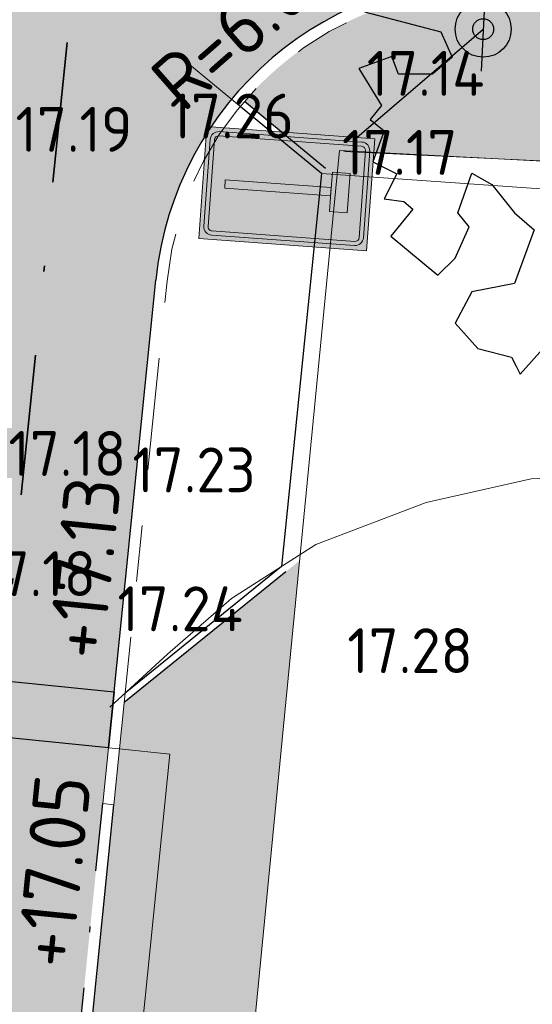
# Model space of a CAD drawing. Header units: metres. Extents: x 174255 to 175175, y 462028 to 462911.
# Tile 62 of 656: x 174586 to 174595, y 462333 to 462350. Entities that reach past the tile are written whole.
import ezdxf
from ezdxf.enums import TextEntityAlignment as Align

# ---------------------------------------------------------------- set-up
doc = ezdxf.new("R2010")
doc.units = ezdxf.units.M
for name, pattern in [('RI-VWA', [11, 5, -3, 0, -3]), ('VH-GELEIDEBAND_50X200', [8, 4, -2, 0, -2]), ('VH-OPSLUITBAND', [10, 4, -2, 2, -2]), ('VH-OPSLUITBAND_120X250', [26, 16, -4, 2, -4])]:
    doc.linetypes.add(name, pattern=pattern)
doc.layers.add('-DR-alg-hulplijnen', color=210, linetype='Continuous', plot=False)
doc.layers.add('-DR-nw-inr-verkeersbordpaal', color=50, linetype='Continuous')
doc.layers.add('N-WE-VH-MATERIAALGRENS-G', color=15, linetype='Continuous')
for name, color, linetype, lineweight in [('B-ME-AL-PEIL_MAAIVELD-T20', 8, 'Continuous', 20), ('B-ME-GR-HAAG-G', 8, 'GR-HAAG1', 20), ('B-WE-KL-TRACE_WENSTRACE-A', 252, 'Continuous', 20), ('B-WE-OG-WEG_VERHARD_GESLOTEN -G', 8, 'Continuous', 20), ('B-WE-RI-VWA_TRANSPORTLEIDING_PP_250-G', 252, 'RI-VWA', 35), ('B-WE-VH-KANTOPSLUITING_ACHTERKANTBAND-G', 252, 'Continuous', 25), ('B-WE-VH-KANTOPSLUITING_OPSLUITBAND_120X250-G', 252, 'VH-OPSLUITBAND_120X250', 25), ('B-XX-KG-GRENS_PERCEEL-BEREKEND-G', 213, 'Continuous', 20), ('N-WE-VH-KANTOPSLUITING_ACHTERKANTBAND-G', 50, 'Continuous', 25), ('N-WE-VH-KANTOPSLUITING_GELEIDEBAND_50-200X200-G', 210, 'VH-GELEIDEBAND_50X200', 25), ('N-WE-VH-KANTOPSLUITING_OPSLUITBAND_200X200-G', 152, 'VH-OPSLUITBAND', 20), ('N-WE-VH-NAP-T20', 7, 'Continuous', 25), ('N-WE-VH-T20', 7, 'Continuous', 25), ('N-WE-VH-VERHARDING_DREMPEL_PREFAB_ELEMENT-G', 7, 'Continuous', 25), ('N-WE-VH-VERHARDING_DREMPEL_PREFAB_ELEMENT-V', 41, 'Continuous', 25), ('N-WE-VH-VERHARDING_STRAATBAKSTEEN_DIKFORMAAT_ROOD-KERKWEG-V', 47, 'Continuous', 25), ('N-WE-VH-VERHARDING_TEGEL_CONTAINEROPSTELPLAATS-G', 7, 'Continuous', 20), ('N-WE-VH-VERHARDING_TEGEL_CONTAINEROPSTELPLAATS-V', 171, 'Continuous', 20), ('N-WE-VW-VERKEERSTEKEN_BORD-S', 7, 'Continuous', 25), ('N-XX-AL-LIJN_0.20-G', 7, 'Continuous', 25), ('to-xx-bibkleur', 7, 'Continuous', 13)]:
    doc.layers.add(name, color=color, linetype=linetype, lineweight=lineweight)
for name, color, linetype, lineweight, true_color in [('N-WE-GR-BOOM-1E-GROOTTE-S', 7, 'Continuous', 25, 0x00cc00), ('N-WE-GR-GRAS_BERM-NECTAR-ONDER-MAAIMES-V', 7, 'Continuous', 25, 0xd1ffa3), ('N-WE-VH-KANTOPSLUITING_VERLOOPBAND_50-200x200-200x200-G', 150, 'Continuous', 20, 0x007fff)]:
    doc.layers.add(name, color=color, linetype=linetype, lineweight=lineweight, true_color=true_color)
doc.styles.add('NLCS-ISO-M500-T20', font='NLCS-ISO.ttf', dxfattribs={"height": 1})
doc.linetypes.add('GR-HAAG1', pattern='A,6,[176,NLCS.SHX,S=0.125,R=0,X=0,Y=0],-2', length=8)

# ---------------------------------------------------------------- blocks, each defined once
blk = doc.blocks.new('SGR-BOOM_1EGROOTTE')
at = {"linetype": 'Continuous', "flags": 128}
blk.add_lwpolyline([(167869.0515202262, 467739.1556611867), (167868.8494327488, 467739.6599609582), (167868.4486004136, 467739.8110639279), (167868.1446613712, 467740.3646383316), (167867.3364325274, 467740.5666382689), (167866.83377547, 467740.3645509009), (167867.1376977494, 467740.0623117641), (167867.0851679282, 467739.5070708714), (167866.0781706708, 467739.7090575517), (167866.2276307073, 467740.1131752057), (167866.0255466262, 467740.5665508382), (167865.6230883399, 467740.4663184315), (167865.2189739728, 467740.5664970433), (167864.4140474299, 467740.5155192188), (167864.0099531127, 467740.3150811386), (167863.4547091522, 467740.4136069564), (167862.7483789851, 467739.8599651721), (167863.2527089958, 467739.6086635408), (167863.4038589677, 467739.3047715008), (167863.9081889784, 467739.0534698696), (167863.403919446, 467738.3979932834), (167862.7484864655, 467738.2484625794), (167862.2950706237, 467738.6492545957), (167862.6511367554, 467738.7906272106), (167862.3459340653, 467739.5593216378), (167861.437546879, 467739.0533050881), (167860.9841914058, 467738.5489616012), (167861.2371828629, 467738.3469246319), (167860.9842317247, 467737.9444427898), (167860.478289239, 467737.7423552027), (167860.1267718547, 467737.3907909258), (167859.7736556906, 467736.3804981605), (167861.1338465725, 467736.027405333), (167861.3359306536, 467735.5740297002), (167860.9844099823, 467735.2717468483), (167860.3798911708, 467735.2717065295), (167860.2645594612, 467735.587631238), (167859.6735173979, 467735.3718649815), (167860.077668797, 467734.7164489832), (167859.8756317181, 467734.4651002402), (167860.126980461, 467734.2630631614), (167859.9249636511, 467733.7078122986), (167860.3487980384, 467733.4959304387), (167860.1270612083, 467733.0523828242), (167860.4786053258, 467733.0031248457), (167860.6371384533, 467732.864022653), (167860.2443994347, 467732.3829941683), (167861.0848543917, 467731.6906366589), (167861.3887363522, 467731.9929163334), (167861.6400345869, 467732.5481704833), (167861.4379639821, 467732.7994922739), (167861.6892521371, 467733.5058761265), (167862.0440918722, 467733.30384595), (167862.4482331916, 467732.7995596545), (167862.7997940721, 467732.4989664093), (167862.4483172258, 467731.5395978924), (167861.6893932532, 467731.3900602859), (167861.3888137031, 467730.8331601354), (167861.7929516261, 467730.3797979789), (167862.3958378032, 467730.2287084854), (167862.4714127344, 467730.0775838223), (167862.5469876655, 467729.9264591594), (167863.0019858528, 467730.4308027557), (167863.6065046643, 467730.4308430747), (167863.9087775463, 467730.228809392), (167863.7593207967, 467729.7754103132), (167863.759347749, 467729.3713026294), (167864.4148008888, 467729.2185739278), (167865.0702403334, 467729.2711844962), (167865.2197475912, 467728.9672923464), (167865.5236260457, 467729.3221388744), (167865.9260776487, 467729.522576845), (167865.7333766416, 467730.0964089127), (167866.1280843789, 467730.2289574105), (167866.7342560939, 467730.076225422), (167866.8345086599, 467729.3715077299), (167867.1876886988, 467729.4240981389), (167867.5392432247, 467729.218782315), (167868.2964940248, 467729.8249943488), (167868.651330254, 467729.6755310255), (167868.5987466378, 467729.9268627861), (167869.0028408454, 467730.1289435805), (167868.7005612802, 467730.4311828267), (167868.3473709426, 467730.5330075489), (167868.9025748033, 467731.0357151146), (167868.9518360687, 467731.3379778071), (167869.6072688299, 467731.4907939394), (167870.0623175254, 467731.2378463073), (167870.3629140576, 467731.5401257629), (167870.3423943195, 467731.7499664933), (167870.7670077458, 467731.7499948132), (167870.7669879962, 467732.0461086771), (167871.1710857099, 467732.1956226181), (167871.1710689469, 467732.4469578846), (167870.7176798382, 467732.4469276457), (167871.2728800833, 467733.0038447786), (167870.919683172, 467733.2042323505), (167871.3730823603, 467733.0531328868), (167871.5241885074, 467733.4063265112), (167871.2728262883, 467733.8104174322), (167871.6243301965, 467734.364035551), (167871.4222595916, 467734.6153573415), (167870.9195890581, 467734.6153238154), (167870.3134004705, 467735.0210337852), (167870.7174913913, 467735.272396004), (167871.0706312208, 467735.9278625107), (167871.2727051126, 467735.6272592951), (167871.6735173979, 467735.776773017), (167871.4221249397, 467736.6342530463), (167871.4746547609, 467737.189493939), (167871.2200273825, 467737.2896825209), (167870.8158659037, 467738.096228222), (167870.4122671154, 467738.5450985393), (167869.8651256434, 467738.0531398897), (167870.2130065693, 467737.8448527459), (167870.5153164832, 467737.087581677), (167870.0619340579, 467736.9873458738), (167869.8089225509, 467737.4899995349), (167869.4048214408, 467737.3914097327), (167869.0023363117, 467737.6936422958), (167868.498006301, 467737.944943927), (167868.7493280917, 467738.1470145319), (167868.5981783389, 467738.4476211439), (167868.8494933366, 467738.7515400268), (167869.2536111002, 467738.6004372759), (167869.6067811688, 467738.8025146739)], close=True, dxfattribs=at)
at = {"linetype": 'Continuous'}
blk.add_circle((167865.804156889, 467734.918884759), 0.143196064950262, dxfattribs=at)
blk = doc.blocks.new('Verkeersbordpaal')
blk.add_line((-0.3, 0), (0.3, 0))
for radius in [0.1999999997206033, 0.07454196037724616]:
    blk.add_circle((0, 0), radius)
blk = doc.blocks.new('L08')
at = {"layer": 'to-xx-bibkleur', "true_color": 0x0a85ff}
h = blk.add_hatch(color=150, dxfattribs=at)
h.paths.add_polyline_path([(0.2004999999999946, 0.6000000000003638), (-0.1995000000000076, 0.6000000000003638), (-0.199500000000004, 0), (0.2005000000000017, 0)])
h.paths.add_polyline_path([(0.1555000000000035, 0.01500000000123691), (-0.1544999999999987, 0.01500000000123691, -0.414213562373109), (-0.1844999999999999, 0.04500000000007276), (-0.184500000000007, 0.555000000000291, -0.4142135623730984), (-0.1545000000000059, 0.5850000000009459), (0.1554999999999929, 0.5850000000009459, -0.4142135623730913), (0.185499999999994, 0.555000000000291), (0.1855000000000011, 0.04500000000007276, -0.4142135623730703)], flags=16)
h.paths.add_polyline_path([(0.1555000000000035, 0.03000000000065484), (-0.1544999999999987, 0.03000000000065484, -0.414213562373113), (-0.1694999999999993, 0.04500000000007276), (-0.1695000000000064, 0.555000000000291, -0.4142135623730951), (-0.1545000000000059, 0.570000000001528), (0.1554999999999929, 0.570000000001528, -0.4142135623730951), (0.1704999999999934, 0.555000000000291), (0.1705000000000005, 0.04500000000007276, -0.4142135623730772)], flags=0)
h.paths.add_polyline_path([(0.01465053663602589, 0.0790000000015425), (-0.01465053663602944, 0.0790000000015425), (-0.01465054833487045, 0.4576993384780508), (-0.06983263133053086, 0.4576993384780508), (-0.06983263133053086, 0.5210000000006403), (0.07083263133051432, 0.5210000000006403), (0.07083263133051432, 0.4576993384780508), (0.01809047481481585, 0.4576993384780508), (0.01465052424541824, 0.4576993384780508)], flags=0)
at = {"layer": 'to-xx-bibkleur'}
h = blk.add_hatch(color=255, dxfattribs=at)
edge = h.paths.add_edge_path(flags=16)
edge.add_line((0.1705000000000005, 0.04500000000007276), (0.1704999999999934, 0.555000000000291))
edge.add_arc((0.1554999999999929, 0.555000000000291), 0.015, 0, 90)
edge.add_line((0.1554999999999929, 0.570000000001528), (-0.1545000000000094, 0.570000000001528))
edge.add_arc((-0.1545000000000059, 0.555000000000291), 0.015, 90, 180)
edge.add_line((-0.1695000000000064, 0.555000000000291), (-0.1694999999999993, 0.04500000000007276))
edge.add_arc((-0.1544999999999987, 0.04500000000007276), 0.01500000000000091, 180.0000000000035, 270)
edge.add_line((-0.1544999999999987, 0.03000000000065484), (0.1555000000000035, 0.03000000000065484))
edge.add_arc((0.1555, 0.04500000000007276), 0.01499999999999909, 270.0000000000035, 360.0000000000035)
edge = h.paths.add_edge_path()
edge.add_line((0.1855000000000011, 0.04500000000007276), (0.185499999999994, 0.555000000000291))
edge.add_arc((0.1554999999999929, 0.555000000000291), 0.03, 0, 90)
edge.add_line((0.1554999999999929, 0.5850000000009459), (-0.1545000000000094, 0.5850000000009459))
edge.add_arc((-0.1545000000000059, 0.555000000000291), 0.03, 90, 180)
edge.add_line((-0.184500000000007, 0.555000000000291), (-0.1844999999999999, 0.04500000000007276))
edge.add_arc((-0.1544999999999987, 0.04500000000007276), 0.03000000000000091, 180, 270)
edge.add_line((-0.1544999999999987, 0.01500000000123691), (0.1555000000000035, 0.01500000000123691))
edge.add_arc((0.1555000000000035, 0.04500000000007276), 0.03, 270, 360)
at = {"layer": 'to-xx-bibkleur', "true_color": 0xff0a0a}
blk.add_hatch(color=1, dxfattribs=at).paths.add_polyline_path([(0.07083263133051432, 0.5210000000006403), (0.07083263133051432, 0.4576993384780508), (0.01809047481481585, 0.4576993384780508), (-0.06983263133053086, 0.4576993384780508), (-0.06983263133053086, 0.5210000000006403)])
at = {"layer": 'to-xx-bibkleur'}
blk.add_hatch(color=255, dxfattribs=at).paths.add_polyline_path([(-0.0146505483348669, 0.4576993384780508), (0.01465052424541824, 0.4576993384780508), (0.01465053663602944, 0.0790000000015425), (-0.01465053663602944, 0.0790000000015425)])
at = {"layer": 'to-xx-bibkleur', "color": 150, "flags": 128}
blk.add_lwpolyline([(0.2005000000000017, 0), (0.2004999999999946, 0.6000000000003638), (-0.1995000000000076, 0.6000000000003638), (-0.1995000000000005, 0)], close=True, dxfattribs=at)
at = {"layer": 'to-xx-bibkleur', "color": 255, "flags": 128}
for points in [[(0.1855000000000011, 0.04500000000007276), (0.185499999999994, 0.555000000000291, 0.4142135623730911), (0.1554999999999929, 0.5850000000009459), (-0.1545000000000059, 0.5850000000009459, 0.4142135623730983), (-0.184500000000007, 0.555000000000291), (-0.1844999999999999, 0.04500000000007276, 0.4142135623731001), (-0.1544999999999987, 0.01500000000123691), (0.1555000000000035, 0.01500000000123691, 0.414213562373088)], [(0.1705000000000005, 0.04500000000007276), (0.1704999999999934, 0.555000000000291, 0.4142135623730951), (0.1554999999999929, 0.570000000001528), (-0.1545000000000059, 0.570000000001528, 0.4142135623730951), (-0.1695000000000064, 0.555000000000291), (-0.1694999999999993, 0.04500000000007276, 0.4142135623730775), (-0.1544999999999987, 0.03000000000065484), (0.1555000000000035, 0.03000000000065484, 0.4142135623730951)]]:
    blk.add_lwpolyline(points, format="xyb", close=True, dxfattribs=at)
at = {"layer": 'to-xx-bibkleur', "color": 10}
blk.add_lwpolyline([(0.07083263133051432, 0.5210000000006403), (0.07083263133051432, 0.4576993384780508), (0.01809047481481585, 0.4576993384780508), (-0.06983263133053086, 0.4576993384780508), (-0.06983263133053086, 0.5210000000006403)], close=True, dxfattribs=at)
at = {"layer": 'to-xx-bibkleur', "color": 255, "flags": 128}
blk.add_lwpolyline([(-0.0146505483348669, 0.4576993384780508), (0.01465052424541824, 0.4576993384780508), (0.01465053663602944, 0.0790000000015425), (-0.01465053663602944, 0.0790000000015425)], close=True, dxfattribs=at)

msp = doc.modelspace()

# ---------------------------------------------------------------- hatches: boundary and pattern name
at = {"layer": 'B-WE-KL-TRACE_WENSTRACE-A'}
h = msp.add_hatch(dxfattribs=at)
h.set_pattern_fill('AKL-WENSTRACE', color=256, scale=5, angle=356.7300000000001, pattern_type=2)
h.set_pattern_definition([(41.73000000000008, (0, 0), (-0.4160132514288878, 0.4664311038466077), [])])
edge = h.paths.add_edge_path()
edge.add_line((174640.9955620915, 462307.1457300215), (174643.3189782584, 462347.7604626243))
edge.add_arc((174649.4090214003, 462347.4120741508), 6.099999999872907, 99.6345544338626, 176.7258923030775, ccw=False)
edge.add_line((174648.3881049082, 462353.4260353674), (174648.4464833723, 462354.4465265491))
edge.add_line((174648.4464833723, 462354.4465265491), (174648.9849437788, 462363.8591430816))
edge.add_line((174648.9849437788, 462363.8591430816), (174622.8277093, 462365.3555001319))
edge.add_line((174622.8277093, 462365.3555001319), (174622.599257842, 462361.362029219))
edge.add_line((174622.599257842, 462361.362029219), (174595.3099567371, 462362.9231475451))
edge.add_line((174595.3099567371, 462362.9231475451), (174594.3148577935, 462363.0220509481))
edge.add_line((174594.3148577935, 462363.0220509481), (174578.8861048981, 462364.555522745))
edge.add_line((174578.8861048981, 462364.555522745), (174581.8766701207, 462394.6445611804))
edge.add_line((174581.8766701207, 462394.6445611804), (174597.8977231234, 462393.0405319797))
edge.add_line((174597.8977231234, 462393.0405319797), (174598.0668715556, 462394.0285963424))
edge.add_line((174598.0668715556, 462394.0285963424), (174571.9276195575, 462396.6456604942))
edge.add_arc((174567.3549686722, 462350.9739968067), 45.90000000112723, 84.2825946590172, 105.3853352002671)
edge.add_line((174555.1772695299, 462395.229094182), (174516.043059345, 462384.4605123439))
edge.add_line((174516.043059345, 462384.4605123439), (174516.3083686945, 462383.4963490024))
edge.add_line((174516.3083686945, 462383.4963490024), (174555.4425788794, 462394.2649308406))
edge.add_arc((174567.3549686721, 462350.9739968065), 44.90000000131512, 84.28259465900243, 105.3853352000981, ccw=False)
edge.add_line((174571.8279975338, 462395.6506351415), (174580.8816445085, 462394.74418323))
edge.add_line((174580.8816445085, 462394.74418323), (174576.6966066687, 462352.6371716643))
edge.add_line((174576.6966066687, 462352.6371716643), (174577.6917037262, 462352.5382684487))
edge.add_line((174577.6917037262, 462352.5382684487), (174578.7872016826, 462363.5604256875))
edge.add_line((174578.7872016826, 462363.5604256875), (174595.2319144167, 462361.9259771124))
edge.add_line((174595.2319144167, 462361.9259771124), (174623.5405127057, 462360.3065486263))
edge.add_line((174623.5405127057, 462360.3065486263), (174623.7689641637, 462364.3000195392))
edge.add_line((174623.7689641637, 462364.3000195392), (174647.9294631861, 462362.917888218))
edge.add_line((174647.9294631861, 462362.917888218), (174647.4325432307, 462354.231424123))
edge.add_arc((174649.4090214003, 462347.4120741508), 7.099999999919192, 106.1633752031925, 176.7258923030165)
edge.add_line((174642.3206105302, 462347.8175754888), (174639.9400814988, 462306.2044751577))
edge.add_line((174639.9400814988, 462306.2044751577), (174679.0354000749, 462303.9679789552))
edge.add_line((174679.0354000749, 462303.9679789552), (174683.9916293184, 462341.6898671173))
edge.add_line((174683.9916293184, 462341.6898671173), (174690.2732923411, 462356.4890171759))
edge.add_line((174690.2732923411, 462356.4890171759), (174695.9835020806, 462370.4529493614))
edge.add_arc((174687.3754168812, 462373.9730160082), 9.299999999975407, 337.7590890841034, 439.7882787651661)
edge.add_line((174689.0241774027, 462383.1256980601), (174670.746193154, 462386.4182869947))
edge.add_arc((174621.1973154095, 462048.6945919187), 341.3391063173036, 81.65343966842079, 85.32544512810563)
edge.add_line((174649.0150505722, 462388.898294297), (174631.1794015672, 462389.9186047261))
edge.add_line((174631.1794015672, 462389.9186047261), (174631.1794015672, 462402.8880249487))
edge.add_line((174631.1794015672, 462402.8880249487), (174630.1794015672, 462402.9675234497))
edge.add_line((174630.1794015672, 462402.9675234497), (174630.1794015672, 462389.9758109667))
edge.add_line((174630.1794015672, 462389.9758109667), (174597.6968516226, 462391.8340155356))
edge.add_line((174597.6968516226, 462391.8340155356), (174594.3149590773, 462363.0230502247))
edge.add_line((174594.3149590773, 462363.0230502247), (174595.3100648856, 462362.9242145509))
edge.add_line((174595.3100648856, 462362.9242145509), (174598.53971578, 462390.7841635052))
edge.add_line((174598.53971578, 462390.7841635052), (174648.9579377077, 462387.8999265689))
edge.add_arc((174620.9313556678, 462046.4013109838), 342.6467477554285, 81.66799307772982, 85.30828514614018, ccw=False)
edge.add_line((174670.5839372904, 462385.4314200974), (174688.8468913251, 462382.1415386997))
edge.add_arc((174687.3754168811, 462373.9730160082), 8.300000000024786, -22.24091091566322, 79.7882787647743, ccw=False)
edge.add_line((174695.0579015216, 462370.8314511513), (174689.6178399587, 462357.528148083))
edge.add_line((174689.6178399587, 462357.528148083), (174687.4210503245, 462352.3491569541))
edge.add_line((174687.4210503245, 462352.3491569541), (174649.8145227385, 462354.5004850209))
edge.add_arc((174649.4090213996, 462347.4120741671), 7.099999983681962, 86.72589228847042, 97.63358012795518)
edge.add_line((174648.4658765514, 462354.4491529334), (174648.4311116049, 462353.4331780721))
edge.add_arc((174649.4090214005, 462347.4120741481), 6.10000000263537, 86.72589230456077, 99.22506903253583, ccw=False)
edge.add_line((174649.7574098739, 462353.5021172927), (174687.0067808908, 462351.3712208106))
edge.add_line((174687.0067808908, 462351.3712208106), (174683.0178484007, 462341.9548339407))
edge.add_line((174683.0178484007, 462341.9548339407), (174678.164951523, 462305.019408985))
edge.add_line((174678.164951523, 462305.019408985), (174640.9955620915, 462307.1457300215))
at = {"layer": 'N-WE-GR-GRAS_BERM-NECTAR-ONDER-MAAIMES-V', "transparency": 33554559}
h = msp.add_hatch(color=256, dxfattribs=at)
h.dxf.hatch_style = 1
edge = h.paths.add_edge_path()
edge.add_line((174591.5889961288, 462347.4335496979), (174591.8001079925, 462347.4130053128))
edge.add_line((174591.8001079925, 462347.4130053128), (174591.833, 462347.751))
edge.add_line((174591.833, 462347.751), (174635.4987703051, 462345.459805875))
edge.add_line((174635.4987703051, 462345.459805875), (174633.918, 462336.84))
edge.add_line((174633.918, 462336.84), (174631.9323497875, 462306.3620769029))
edge.add_line((174631.9323497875, 462306.3620769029), (174635.8296404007, 462306.1391275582))
edge.add_line((174635.8296404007, 462306.1391275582), (174635.8941943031, 462307.2675770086))
edge.add_line((174635.8941943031, 462307.2675770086), (174633.8046085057, 462309.6107439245))
edge.add_line((174633.8046085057, 462309.6107439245), (174635.5236721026, 462339.6610247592))
edge.add_line((174635.5236721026, 462339.6610247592), (174637.8668390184, 462341.7506105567))
edge.add_line((174637.8668390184, 462341.7506105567), (174637.9015312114, 462342.3570512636))
edge.add_arc((174632.1109983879, 462342.6883058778), 5.799999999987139, 356.725892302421, 446.725892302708)
edge.add_line((174632.442253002, 462348.4788387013), (174594.8635374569, 462350.628575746))
edge.add_arc((174594.5322828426, 462344.8380429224), 5.800000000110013, 86.72589230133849, 139.1959700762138)
edge.add_line((174590.1419780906, 462348.628191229), (174591.5889961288, 462347.4335496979))
h = msp.add_hatch(color=256, dxfattribs=at)
h.dxf.hatch_style = 1
edge = h.paths.add_edge_path()
edge.add_line((174588.812256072, 462336.9952605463), (174587.9168437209, 462337.0860169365))
edge.add_line((174587.9168437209, 462337.0860169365), (174588.0006329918, 462337.9126909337))
edge.add_line((174588.0006329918, 462337.9126909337), (174590.8781569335, 462340.243165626))
edge.add_line((174590.8781569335, 462340.243165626), (174591.1215573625, 462340.4402929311))
edge.add_line((174591.1215573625, 462340.4402929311), (174584.707, 462274.5250000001))
edge.add_line((174584.707, 462274.5250000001), (174584.7039725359, 462274.5258365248))
edge.add_arc((174589.7771385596, 462278.0899614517), 6.199999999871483, 174.2124315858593, 215.0897486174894, ccw=False)
edge.add_line((174583.6087423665, 462278.715172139), (174583.6798985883, 462279.4172071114))
edge.add_line((174583.6798985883, 462279.4172071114), (174582.0880544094, 462279.5785518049))
edge.add_line((174582.0880544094, 462279.5785518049), (174582.2191469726, 462280.8719252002))
edge.add_line((174582.2191469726, 462280.8719252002), (174582.3199874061, 462281.866827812))
edge.add_line((174582.3199874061, 462281.866827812), (174586.4647414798, 462322.7594193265))
edge.add_line((174586.4647414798, 462322.7594193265), (174587.3601538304, 462322.6686629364))
edge.add_line((174587.3601538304, 462322.6686629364), (174588.812256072, 462336.9952605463))
at = {"layer": 'N-WE-VH-VERHARDING_DREMPEL_PREFAB_ELEMENT-V'}
h = msp.add_hatch(color=256, dxfattribs=at)
h.dxf.hatch_style = 1
h.paths.add_polyline_path([(174587.8187036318, 462338.1010876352), (174582.3467392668, 462338.655710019), (174582.2458988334, 462337.6608074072), (174587.7178631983, 462337.1061850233)])
at = {"layer": 'N-WE-VH-VERHARDING_STRAATBAKSTEEN_DIKFORMAAT_ROOD-KERKWEG-V'}
h = msp.add_hatch(color=256, dxfattribs=at)
h.dxf.hatch_style = 1
edge = h.paths.add_edge_path()
edge.add_arc((174596.2986898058, 462362.2656048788), 5.999999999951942, 174.2124316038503, 266.72589230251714, ccw=False)
edge.add_line((174590.3292741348, 462362.8706474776), (174590.7312688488, 462366.8367707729))
edge.add_line((174590.7312688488, 462366.8367707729), (174585.2593044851, 462367.3913931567))
edge.add_line((174585.2593044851, 462367.3913931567), (174582.3467392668, 462338.655710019))
edge.add_line((174582.3467392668, 462338.655710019), (174587.8187036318, 462338.1010876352))
edge.add_line((174587.8187036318, 462338.1010876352), (174588.5628671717, 462345.4430855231))
edge.add_arc((174594.5322828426, 462344.8380429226), 5.999999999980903, 86.72589230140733, 174.2124315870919, ccw=False)
edge.add_line((174594.8749600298, 462350.8282492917), (174595.641891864, 462350.7843760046))
edge.add_line((174595.641891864, 462350.7843760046), (174595.9560126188, 462356.2753985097))
h = msp.add_hatch(color=256, dxfattribs=at)
h.dxf.hatch_style = 1
h.paths.add_polyline_path([(174587.7178631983, 462337.1061850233), (174582.2458988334, 462337.6608074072), (174576.8507233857, 462284.4314235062), (174582.3226877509, 462283.8768011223)])
at = {"layer": 'N-WE-VH-VERHARDING_TEGEL_CONTAINEROPSTELPLAATS-V'}
h = msp.add_hatch(color=256, dxfattribs=at)
h.dxf.hatch_style = 1
h.paths.add_polyline_path([(174588.812256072, 462336.9952605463), (174587.9168437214, 462337.0860169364), (174586.4647414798, 462322.7594193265), (174587.3601538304, 462322.6686629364)])

# ---------------------------------------------------------------- linework, layer by layer
at = {"layer": '-DR-alg-hulplijnen', "flags": 128}
msp.add_lwpolyline([(174582.3467392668, 462338.655710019), (174587.8187036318, 462338.1010876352)], dxfattribs=at)
at = {"layer": 'B-ME-GR-HAAG-G', "ltscale": 0.5}
msp.add_line((174591.910303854, 462347.7364303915), (174601.2872381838, 462347.2797137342), dxfattribs=at)
at = {"layer": 'B-WE-OG-WEG_VERHARD_GESLOTEN -G'}
for points in [[(174588.9594237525, 462349.4488828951), (174591.512597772, 462347.3410116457), (174598.2260369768, 462346.8712615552)], [(174587.7442883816, 462337.829030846), (174588.7729072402, 462338.7767319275), (174589.9102455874, 462339.7648412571), (174591.4138696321, 462340.727917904), (174593.3801436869, 462341.479124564), (174595.250038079, 462341.9028826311), (174597.5789457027, 462341.9869701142)]]:
    msp.add_lwpolyline(points, dxfattribs=at)
at = {"layer": 'B-WE-RI-VWA_TRANSPORTLEIDING_PP_250-G', "ltscale": 0.5}
msp.add_line((174580.5177961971, 462285.9028602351), (174587.3552438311, 462353.3618573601), dxfattribs=at)
at = {"layer": 'B-WE-VH-KANTOPSLUITING_ACHTERKANTBAND-G', "flags": 128}
for points in [[(174591.512597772, 462347.3410116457), (174590.0644998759, 462348.5365446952)], [(174590.8026325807, 462340.3364183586), (174588.0176841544, 462338.0809195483)]]:
    msp.add_lwpolyline(points, dxfattribs=at)
at = {"layer": 'B-WE-VH-KANTOPSLUITING_OPSLUITBAND_120X250-G', "ltscale": 0.5, "flags": 128}
for points in [[(174591.5889961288, 462347.4335496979), (174590.1419780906, 462348.628191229)], [(174590.8781569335, 462340.243165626), (174588.0006329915, 462337.9126909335)]]:
    msp.add_lwpolyline(points, dxfattribs=at)
at = {"layer": 'B-XX-KG-GRENS_PERCEEL-BEREKEND-G'}
msp.add_lwpolyline([(174630, 462262.01), (174584.707, 462274.525), (174591.833, 462347.751), (174635.8, 462345.444)], dxfattribs=at)
at = {"layer": 'N-WE-VH-KANTOPSLUITING_ACHTERKANTBAND-G'}
for p, q in [((174587.7178631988, 462337.1061850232), (174588.5628671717, 462345.4430855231)), ((174582.3199874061, 462281.866827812), (174587.8160032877, 462336.0911143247))]:
    msp.add_line(p, q, dxfattribs=at)
msp.add_arc((174594.5322828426, 462344.8380429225), 6, 86.72589230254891, 174.2124315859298, dxfattribs=at)
at = {"layer": 'N-WE-VH-KANTOPSLUITING_GELEIDEBAND_50-200X200-G', "ltscale": 0.5}
msp.add_line((174582.1210068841, 462281.8869958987), (174587.6170227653, 462336.1112824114), dxfattribs=at)
at = {"layer": 'N-WE-VH-KANTOPSLUITING_OPSLUITBAND_200X200-G', "ltscale": 0.5}
msp.add_line((174587.9168437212, 462337.0860169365), (174588.7618476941, 462345.4229174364), dxfattribs=at)
msp.add_arc((174594.5322828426, 462344.8380429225), 5.8, 86.72589230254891, 174.2124315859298, dxfattribs=at)
at = {"layer": 'N-WE-VH-KANTOPSLUITING_VERLOOPBAND_50-200x200-200x200-G'}
msp.add_lwpolyline([(174587.8160032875, 462336.0911143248), (174587.9168437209, 462337.0860169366), (174587.7178631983, 462337.1061850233), (174587.6170227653, 462336.1112824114)], close=True, dxfattribs=at)
at = {"layer": 'N-WE-VH-MATERIAALGRENS-G', "flags": 128}
msp.add_lwpolyline([(174591.512597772, 462347.3410116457), (174590.8026325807, 462340.3364183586)], dxfattribs=at)
at = {"layer": 'N-WE-VH-VERHARDING_DREMPEL_PREFAB_ELEMENT-G', "flags": 128}
msp.add_lwpolyline([(174582.2458988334, 462337.6608074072), (174582.3467392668, 462338.655710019), (174587.8187036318, 462338.1010876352), (174587.7178631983, 462337.1061850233)], close=True, dxfattribs=at)
at = {"layer": 'N-WE-VH-VERHARDING_TEGEL_CONTAINEROPSTELPLAATS-G', "flags": 128}
msp.add_lwpolyline([(174587.9168437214, 462337.0860169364), (174588.812256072, 462336.9952605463), (174587.3601538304, 462322.6686629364), (174586.4647414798, 462322.7594193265)], dxfattribs=at)
at = {"layer": 'N-XX-AL-LIJN_0.20-G', "flags": 128}
msp.add_lwpolyline([(174592.1452012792, 462347.9847553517), (174594.3963967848, 462349.9148896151)], dxfattribs=at)

# ---------------------------------------------------------------- block references
at = {"layer": '-DR-nw-inr-verkeersbordpaal', "xscale": 2.5, "yscale": 2.5, "rotation": 267.2445170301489}
msp.add_blockref('Verkeersbordpaal', (174594.3963967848, 462349.9148896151), dxfattribs=at)
at = {"layer": 'N-WE-GR-BOOM-1E-GROOTTE-S'}
msp.add_blockref('SGR-BOOM_1EGROOTTE', (6732.505982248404, -5386.159268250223), dxfattribs=at)
at = {"layer": 'N-WE-VW-VERKEERSTEKEN_BORD-S', "xscale": 5, "yscale": 5, "zscale": 5, "rotation": 265.8253797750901}
msp.add_blockref('L08', (174589.4006700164, 462347.1849253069), dxfattribs=at)

# ---------------------------------------------------------------- texts
at = {"layer": 'B-ME-AL-PEIL_MAAIVELD-T20', "style": 'NLCS-ISO-M500-T20'}
for s, p in [('17.14', (174592.3216780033, 462348.726708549)), ('17.26', (174588.808353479, 462347.9668515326)), ('17.19', (174586.0612464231, 462347.7299288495)), ('17.17', (174591.8789258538, 462347.3180754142)), ('17.18', (174585.9341239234, 462341.952131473)), ('17.23', (174588.143351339, 462341.6594581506)), ('17.18', (174585.3962369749, 462339.8104460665)), ('17.24', (174587.877506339, 462339.1835454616)), ('17.28', (174591.9742740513, 462338.4380973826))]:
    msp.add_text(s, height=0.8, dxfattribs=at).set_placement(p)
at = {"layer": 'N-WE-VH-NAP-T20', "style": 'NLCS-ISO-M500-T20'}
for s, p in [('+17.13', (174587.7866067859, 462340.2635809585)), ('+17.05', (174587.2386494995, 462334.8573751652))]:
    msp.add_text(s, height=1, rotation=84.21, dxfattribs=at).set_placement(p, align=Align.CENTER)
at = {"layer": 'N-WE-VH-T20', "style": 'NLCS-ISO-M500-T20'}
msp.add_text('R=6.00', height=0.9999999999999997, rotation=41.26246722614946, dxfattribs=at).set_placement((174590.4433391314, 462349.6308019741), align=Align.CENTER)

doc.saveas('drawing.dxf')
